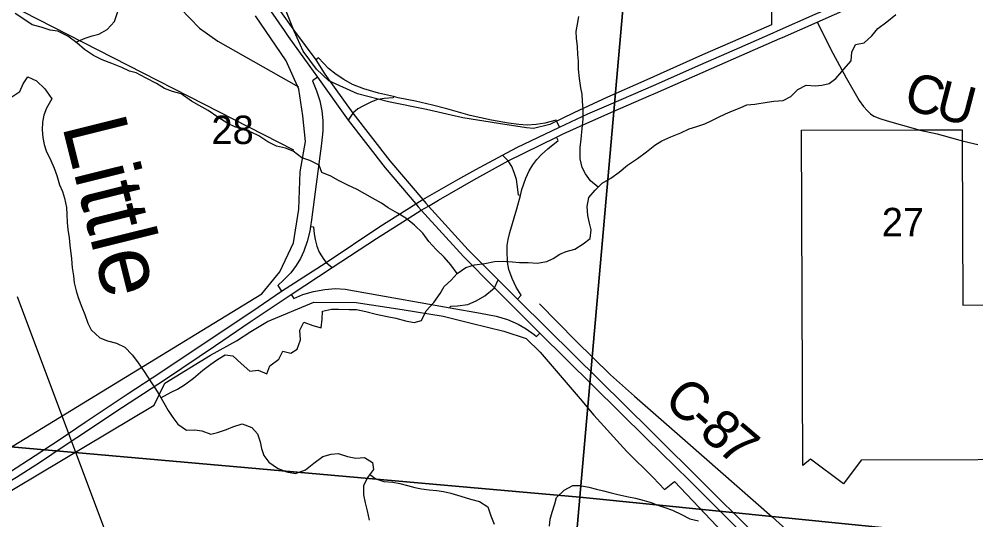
# Model space of a CAD drawing. Extents: x 0 to 42, y 0 to 22.
# Drawn here: x 3.451 to 4.156, y 20.163 to 20.532 of the extents above; entities that cross this region are included whole.
import ezdxf

# ---------------------------------------------------------------- set-up
doc = ezdxf.new("R2010")
doc.units = 0
for name, color, linetype in [('GM_X_City_Street', 7, 'Continuous'), ('GM_X_Corporation', 7, 'Continuous'), ('GM_X_County_Road', 7, 'Continuous'), ('GM_X_County_Road_Text', 7, 'Continuous'), ('GM_X_Interchange_Ramps', 7, 'Continuous'), ('GM_X_Major_River', 7, 'Continuous'), ('GM_X_Major_River_Text', 7, 'Continuous'), ('GM_X_Minor_River', 7, 'Continuous'), ('GM_X_Rail_Line', 7, 'Continuous'), ('GM_X_Section', 7, 'Continuous'), ('GM_X_Section_Text', 7, 'Continuous'), ('GM_X_State_Route', 7, 'Continuous'), ('GM_X_Township_Road', 7, 'Continuous'), ('GM_X_Township_Road_Text', 7, 'Continuous'), ('GM_X_US_Route', 7, 'Continuous')]:
    doc.layers.add(name, color=color, linetype=linetype)

msp = doc.modelspace()

# ---------------------------------------------------------------- linework, layer by layer
at = {"layer": 'GM_X_City_Street'}
msp.add_lwpolyline([(3.52243, 20.66106), (3.51876, 20.62922), (3.51767, 20.61861), (3.51845, 20.60945), (3.52195, 20.60137), (3.529, 20.59172), (3.54835, 20.56754), (3.57012, 20.54023), (3.58435, 20.52546), (3.59785, 20.51587), (3.6573, 20.48223)], dxfattribs=at)
at = {"layer": 'GM_X_Corporation'}
for points in [[(4.00565, 20.55416), (4.00565, 20.52796), (3.9882, 20.52025), (3.95491, 20.50579), (3.91154, 20.48652), (3.88479, 20.47468), (3.86006, 20.4632), (3.84247, 20.45453), (3.83042, 20.45151), (3.82531, 20.45216), (3.80451, 20.45536), (3.77823, 20.4594), (3.7516, 20.46554), (3.72364, 20.47112), (3.70062, 20.4772), (3.67955, 20.48666), (3.67041, 20.49535), (3.66059, 20.50862), (3.65406, 20.52333), (3.64623, 20.54278)], [(3.41411, 20.16644), (3.55099, 20.24801), (3.55868, 20.26408), (3.59238, 20.28461), (3.61159, 20.29524), (3.62223, 20.30211), (3.63441, 20.30957), (3.66859, 20.3238), (3.69968, 20.32348), (3.73353, 20.31836), (3.76378, 20.31349), (3.78454, 20.30821), (3.80851, 20.3023), (3.82492, 20.2971), (3.83517, 20.28706), (3.86475, 20.2527), (3.8749, 20.24051), (3.89898, 20.21382), (3.91842, 20.19467), (3.92688, 20.18584), (3.93412, 20.19177), (4.10418, 20.01248)]]:
    msp.add_lwpolyline(points, dxfattribs=at)
msp.add_lwpolyline([(4.02772, 20.45028), (4.11487, 20.4506), (4.14599, 20.45072), (4.14602, 20.44284), (4.14649, 20.32165), (4.24326, 20.32202), (4.2437, 20.208), (4.07158, 20.20735), (4.05873, 20.19011), (4.0344, 20.20824), (4.02867, 20.20354)], close=True, dxfattribs=at)
at = {"layer": 'GM_X_County_Road'}
msp.add_lwpolyline([(3.83465, 20.32242), (3.8615, 20.29536), (3.88715, 20.27027), (3.90468, 20.25443), (3.94196, 20.22184), (4.00603, 20.16583), (4.03182, 20.14235), (4.04993, 20.1235)], dxfattribs=at)
at = {"layer": 'GM_X_Interchange_Ramps'}
msp.add_line((3.84956, 20.45269), (3.84721, 20.45733), dxfattribs=at)
for points in [[(3.84721, 20.45733), (3.84698, 20.45779), (3.83871, 20.45553), (3.83234, 20.45444), (3.82576, 20.45405), (3.81947, 20.45444), (3.81204, 20.45558), (3.79953, 20.45784), (3.78364, 20.4613), (3.76646, 20.46601), (3.75604, 20.46881), (3.74342, 20.47176), (3.73059, 20.47429), (3.7273, 20.47507), (3.71628, 20.47765), (3.7054, 20.48084), (3.69707, 20.48408), (3.69059, 20.48761), (3.68511, 20.49138), (3.67943, 20.49585), (3.67202, 20.50364), (3.66996, 20.50211)], [(3.67118, 20.48944), (3.66763, 20.48675), (3.67054, 20.47932), (3.67285, 20.472), (3.67449, 20.46452), (3.67515, 20.45748), (3.6752, 20.44988), (3.67418, 20.44062), (3.66692, 20.38436), (3.66619, 20.37952), (3.66565, 20.37593), (3.66374, 20.36839), (3.66111, 20.36124), (3.65865, 20.35589), (3.65545, 20.35079), (3.65154, 20.34542), (3.64632, 20.34), (3.64193, 20.33607), (3.6447, 20.33177)], [(3.71593, 20.47302), (3.71463, 20.47279), (3.71048, 20.47093), (3.70513, 20.46837), (3.70102, 20.46613), (3.69737, 20.46279), (3.69388, 20.45775)], [(3.7273, 20.47507), (3.72707, 20.47411), (3.72023, 20.47379), (3.71593, 20.47302)], [(3.81846, 20.32607), (3.82127, 20.32884), (3.81764, 20.33488), (3.81465, 20.34121), (3.81228, 20.34777), (3.81113, 20.35316), (3.81095, 20.3616), (3.81093, 20.36556), (3.81159, 20.36992), (3.81289, 20.37496), (3.81814, 20.39238), (3.82069, 20.40228), (3.82181, 20.40661), (3.82471, 20.41492), (3.82726, 20.42039), (3.8299, 20.4248), (3.83273, 20.42879), (3.83623, 20.43251), (3.84101, 20.43675), (3.84845, 20.4427), (3.84724, 20.44528)], [(3.82069, 20.40228), (3.81937, 20.40262), (3.81868, 20.40874), (3.81782, 20.41415), (3.81619, 20.4192), (3.81434, 20.42373), (3.8117, 20.42775), (3.80749, 20.43203)], [(3.66619, 20.37952), (3.66839, 20.37923), (3.6688, 20.37404), (3.6695, 20.36978), (3.67078, 20.36495), (3.67259, 20.36058), (3.6758, 20.35527), (3.67768, 20.35307), (3.68205, 20.34938)], [(3.76903, 20.31956), (3.76923, 20.32069), (3.77426, 20.32101), (3.7819, 20.32197), (3.7881, 20.32476), (3.79446, 20.32833), (3.80159, 20.33438), (3.80437, 20.34013)], [(3.65189, 20.32945), (3.65381, 20.32649), (3.66039, 20.32934), (3.66838, 20.33164), (3.67663, 20.3331), (3.68446, 20.33372), (3.69172, 20.33326), (3.70547, 20.33089), (3.76903, 20.31956), (3.79128, 20.31558), (3.80282, 20.31334), (3.81119, 20.31098), (3.81898, 20.30754), (3.82493, 20.30402), (3.83077, 20.29987), (3.8326, 20.29856), (3.83492, 20.30087)]]:
    msp.add_lwpolyline(points, dxfattribs=at)
at = {"layer": 'GM_X_Major_River'}
msp.add_lwpolyline([(3.446, 20.47502), (3.45191, 20.47877), (3.45442, 20.48444), (3.45787, 20.48972), (3.46429, 20.48664), (3.47049, 20.48071), (3.47555, 20.47346), (3.4717, 20.46647), (3.46976, 20.46137), (3.46877, 20.45625), (3.46835, 20.45057), (3.46887, 20.44506), (3.46996, 20.43993), (3.47144, 20.43518), (3.47479, 20.42813), (3.4772, 20.42242), (3.47924, 20.41691), (3.48127, 20.41025), (3.48331, 20.40511), (3.48479, 20.40036), (3.48643, 20.39352), (3.48658, 20.3882), (3.48691, 20.38251), (3.48725, 20.3772), (3.48833, 20.37112), (3.48885, 20.3658), (3.4901, 20.35574), (3.49061, 20.3491), (3.4915, 20.34302), (3.49203, 20.33808), (3.4935, 20.33219), (3.49497, 20.32725), (3.49775, 20.32002), (3.49979, 20.31469), (3.50201, 20.30822), (3.50462, 20.30327), (3.51102, 20.29753), (3.5165, 20.2954), (3.5233, 20.29364), (3.52934, 20.29074), (3.53479, 20.28501), (3.53872, 20.27985), (3.54396, 20.27204), (3.54789, 20.26593), (3.55201, 20.26002), (3.555, 20.25469), (3.55799, 20.24954), (3.56135, 20.24401), (3.56472, 20.23886), (3.56828, 20.2339), (3.57468, 20.22949), (3.58094, 20.22982), (3.58605, 20.22902), (3.59266, 20.22669), (3.5976, 20.22779), (3.60425, 20.23001), (3.609, 20.23187), (3.61584, 20.23429), (3.62283, 20.23157), (3.62715, 20.2268), (3.62899, 20.2209), (3.6299, 20.21596), (3.63175, 20.21083), (3.6355, 20.20605), (3.64172, 20.20145), (3.64852, 20.19874), (3.65514, 20.19755), (3.66236, 20.20034), (3.66866, 20.20522), (3.67514, 20.2101), (3.68141, 20.21195), (3.68653, 20.21229), (3.69333, 20.21015), (3.69938, 20.20896), (3.70583, 20.20948), (3.71167, 20.20564), (3.71239, 20.20051), (3.70817, 20.19467), (3.70509, 20.18862), (3.70522, 20.18179), (3.70631, 20.1759), (3.70777, 20.1702), (3.70923, 20.16336)], dxfattribs=at)
at = {"layer": 'GM_X_Minor_River'}
for points in [[(3.77407, 20.34493), (3.76939, 20.35123), (3.76449, 20.35694), (3.75864, 20.36264), (3.75336, 20.36835), (3.74884, 20.37462), (3.74281, 20.38052), (3.7362, 20.38566), (3.73016, 20.38928), (3.72336, 20.39329), (3.71845, 20.39653), (3.71165, 20.40034), (3.70618, 20.40358), (3.70051, 20.40664), (3.69371, 20.40988), (3.68672, 20.41332), (3.68105, 20.41656), (3.67444, 20.41924), (3.67256, 20.42455), (3.66557, 20.42799), (3.65971, 20.42991), (3.6533, 20.43486), (3.64763, 20.43715), (3.64101, 20.43869), (3.63459, 20.44174), (3.62798, 20.44632), (3.62288, 20.44861), (3.61797, 20.45052), (3.6104, 20.45282), (3.60511, 20.45531), (3.59775, 20.46007), (3.59077, 20.46483), (3.58416, 20.46846), (3.57849, 20.4717), (3.57075, 20.47703), (3.56451, 20.47876), (3.55846, 20.48106), (3.55261, 20.48468), (3.54505, 20.48869), (3.53769, 20.4925), (3.53277, 20.49385), (3.5271, 20.49652), (3.51974, 20.49958), (3.51274, 20.50207), (3.50632, 20.50531), (3.49952, 20.50969), (3.49386, 20.51464), (3.48726, 20.51959), (3.48008, 20.52322), (3.4744, 20.524), (3.46779, 20.52629), (3.46098, 20.52783), (3.4557, 20.53164), (3.44852, 20.53622)], [(3.49317, 20.51516), (3.50012, 20.51822), (3.50523, 20.51991), (3.51016, 20.52103), (3.51642, 20.52461), (3.52173, 20.53028), (3.52441, 20.53842)], [(4.07954, 20.51986), (4.08391, 20.52534), (4.09055, 20.53006), (4.09719, 20.53554)], [(3.87802, 20.4085), (3.87235, 20.41307), (3.86877, 20.4182), (3.86614, 20.42295), (3.86484, 20.42921), (3.86468, 20.43755), (3.86545, 20.44381), (3.86624, 20.45158), (3.86683, 20.4584), (3.86685, 20.4656), (3.8665, 20.47167), (3.86613, 20.47679), (3.8652, 20.48154), (3.86428, 20.48836), (3.86355, 20.49519), (3.86338, 20.50107), (3.86302, 20.50619), (3.86266, 20.51207), (3.86192, 20.51814), (3.86175, 20.52307), (3.86272, 20.52837), (3.86368, 20.53405)], [(3.55579, 20.25333), (3.56337, 20.25751), (3.56811, 20.25977), (3.57323, 20.26298), (3.57987, 20.26788), (3.58689, 20.27374), (3.59278, 20.27808), (3.59752, 20.28147), (3.60321, 20.28506), (3.60888, 20.28428), (3.6151, 20.27857), (3.62152, 20.27305), (3.62758, 20.2736), (3.63381, 20.27111), (3.6361, 20.27679), (3.64274, 20.28189), (3.6456, 20.28757), (3.65165, 20.28622), (3.65639, 20.28924), (3.65869, 20.29606), (3.65833, 20.30307), (3.66119, 20.30913), (3.66781, 20.30645), (3.67405, 20.30492), (3.67464, 20.31117), (3.67503, 20.31724), (3.68166, 20.31854), (3.68677, 20.31852), (3.69453, 20.31831), (3.70002, 20.31829), (3.70682, 20.31694), (3.71439, 20.31483), (3.72252, 20.31309), (3.72895, 20.31193), (3.73613, 20.31001), (3.74237, 20.30885), (3.74786, 20.31035), (3.75129, 20.31736), (3.75699, 20.32341), (3.76156, 20.33021), (3.7646, 20.33532), (3.76973, 20.34005), (3.7741, 20.34496), (3.78054, 20.3493), (3.78698, 20.35117), (3.79456, 20.35228), (3.80157, 20.35378), (3.80838, 20.35394), (3.81481, 20.35354), (3.81992, 20.35296), (3.82635, 20.35294), (3.83316, 20.35253), (3.84017, 20.35365), (3.84491, 20.35591), (3.84965, 20.35911), (3.85438, 20.36099), (3.86082, 20.36287), (3.86689, 20.36664), (3.87202, 20.3706), (3.87279, 20.37705), (3.87168, 20.38179), (3.87037, 20.38748), (3.86982, 20.39412), (3.87117, 20.40075), (3.87573, 20.40623), (3.88086, 20.41133), (3.8873, 20.41492), (3.89338, 20.41944), (3.89964, 20.42473), (3.90685, 20.42945), (3.91368, 20.43435), (3.91975, 20.43926), (3.92487, 20.44247), (3.9315, 20.44548), (3.93889, 20.4483), (3.94496, 20.45131), (3.95064, 20.453), (3.95651, 20.45506), (3.96125, 20.45713), (3.96618, 20.45977), (3.97167, 20.46241), (3.97698, 20.46466), (3.98267, 20.46692), (3.98759, 20.46899), (3.99327, 20.46954), (4.00236, 20.47102), (4.00747, 20.47176), (4.01428, 20.47231), (4.01997, 20.47513), (4.0251, 20.48023), (4.03116, 20.48344), (4.03778, 20.48303), (4.04271, 20.48359), (4.0482, 20.48471), (4.05313, 20.48848), (4.05902, 20.49529), (4.06434, 20.50152), (4.06493, 20.50778), (4.0676, 20.51346), (4.07385, 20.51476), (4.07954, 20.51986)], [(3.70983, 20.19696), (3.71416, 20.19367), (3.72021, 20.19176), (3.72664, 20.19117), (3.73194, 20.1902), (3.73761, 20.18885), (3.7429, 20.18732), (3.74782, 20.18635), (3.75349, 20.18558), (3.75917, 20.18499), (3.76409, 20.1844), (3.76938, 20.18306), (3.77675, 20.18095), (3.78393, 20.17865), (3.79055, 20.17711), (3.79678, 20.1731), (3.79903, 20.16646), (3.80147, 20.1602)], [(3.84215, 20.15873), (3.84255, 20.16404), (3.84408, 20.16915), (3.84599, 20.17521), (3.84733, 20.17995), (3.85284, 20.18543), (3.85928, 20.18882), (3.86458, 20.1888), (3.87101, 20.18745), (3.87687, 20.18611), (3.88198, 20.18495), (3.88746, 20.18342), (3.89237, 20.18226), (3.90032, 20.18053), (3.90542, 20.17937), (3.91185, 20.17764), (3.91695, 20.1763), (3.92187, 20.1742), (3.92697, 20.17266), (3.93264, 20.17056), (3.93925, 20.16731), (3.94549, 20.16426), (3.95191, 20.16272)]]:
    msp.add_lwpolyline(points, dxfattribs=at)
at = {"layer": 'GM_X_Rail_Line'}
for points in [[(3.18733, 20.67399), (3.27662, 20.62849), (3.65369, 20.43582)], [(3.69545, 19.67465), (3.66705, 19.75036), (3.59067, 19.95377), (3.50508, 20.18171), (3.45027, 20.32762)]]:
    msp.add_lwpolyline(points, dxfattribs=at)
at = {"layer": 'GM_X_Section'}
for points in [[(3.90893, 20.68435), (3.86445, 20.18016), (3.37304, 20.22364), (3.40098, 20.72913)], [(3.90893, 20.68435), (4.40821, 20.63742), (4.36789, 20.12963), (3.86445, 20.18016)], [(3.37304, 20.22364), (3.86445, 20.18016), (3.82054, 19.67899), (3.77906, 19.68243), (3.34568, 19.72023)], [(3.86445, 20.18016), (4.36789, 20.12963), (4.32304, 19.63244), (4.30012, 19.63416), (3.82054, 19.67899)]]:
    msp.add_lwpolyline(points, close=True, dxfattribs=at)
at = {"layer": 'GM_X_State_Route'}
for p, q in [((3.8117, 20.42775), (3.84724, 20.44528)), ((3.65189, 20.32945), (3.68205, 20.34938))]:
    msp.add_line(p, q, dxfattribs=at)
for points in [[(4.00691, 20.522), (4.01009, 20.52341), (4.0378, 20.53566), (4.0634, 20.5468), (4.07885, 20.55351), (4.09974, 20.56273), (4.11084, 20.56815), (4.12363, 20.57533), (4.13502, 20.58205), (4.14608, 20.58923), (4.1622, 20.60058)], [(4.03933, 20.52999), (4.06485, 20.54109), (4.06714, 20.54208)], [(3.41141, 20.19633), (3.63021, 20.32995), (3.64357, 20.34605), (3.65361, 20.36752), (3.65745, 20.39213), (3.65849, 20.41963), (3.66247, 20.44196), (3.66052, 20.46098), (3.65745, 20.48058), (3.64814, 20.50142), (3.62553, 20.53458)], [(4.01185, 20.51784), (4.01369, 20.51865), (4.03933, 20.52999)], [(3.44437, 20.19856), (3.46318, 20.21095), (3.48163, 20.22282), (3.50022, 20.23532), (3.53106, 20.25605), (3.55587, 20.27222), (3.59003, 20.29495), (3.62293, 20.31683), (3.6447, 20.33177), (3.67768, 20.35307), (3.71716, 20.37958), (3.74362, 20.39613), (3.74635, 20.39784), (3.74884, 20.39927), (3.77457, 20.41412), (3.78781, 20.42152), (3.80749, 20.43203), (3.81816, 20.43773), (3.84956, 20.45269), (3.87035, 20.4623), (3.88754, 20.46987), (3.91863, 20.48336), (3.95367, 20.49882), (3.98237, 20.51116), (4.00691, 20.522)], [(3.91559, 20.4757), (3.92016, 20.47768), (3.9552, 20.49315), (3.9839, 20.50548), (4.01185, 20.51784)], [(3.84724, 20.44528), (3.85214, 20.44758), (3.87188, 20.45663), (3.88907, 20.46419), (3.91559, 20.4757)], [(3.74152, 20.38758), (3.74494, 20.38974), (3.74767, 20.39137), (3.753, 20.39455), (3.76027, 20.39889), (3.78651, 20.41386), (3.8117, 20.42775)], [(3.68205, 20.34938), (3.71462, 20.3706), (3.74152, 20.38758)], [(3.43974, 20.18905), (3.44962, 20.19491), (3.46656, 20.20569), (3.48458, 20.21786), (3.50325, 20.23036), (3.522, 20.24286), (3.55926, 20.26696), (3.59602, 20.2918), (3.62168, 20.30916), (3.65189, 20.32945)]]:
    msp.add_lwpolyline(points, dxfattribs=at)
at = {"layer": 'GM_X_Township_Road'}
for points in [[(4.03933, 20.52999), (4.05092, 20.50718), (4.06071, 20.48888), (4.07031, 20.4722), (4.0733, 20.46777), (4.07602, 20.46478), (4.07865, 20.46251), (4.0811, 20.46079), (4.08535, 20.45898), (4.09079, 20.45726), (4.11353, 20.45076)], [(4.11353, 20.45076), (4.11498, 20.45034), (4.12776, 20.44756), (4.14275, 20.44349)], [(4.14275, 20.44349), (4.14613, 20.44258), (4.15765, 20.43977)]]:
    msp.add_lwpolyline(points, dxfattribs=at)
at = {"layer": 'GM_X_US_Route'}
for points in [[(3.61256, 20.58835), (3.61316, 20.58624), (3.61851, 20.57221), (3.62712, 20.55414), (3.63658, 20.53832), (3.64666, 20.52374), (3.64973, 20.51943)], [(3.64286, 20.53952), (3.65434, 20.52324), (3.66996, 20.50211)], [(3.64973, 20.51943), (3.6648, 20.49831), (3.67118, 20.48944), (3.69388, 20.45775), (3.72102, 20.4227), (3.74362, 20.39613), (3.74549, 20.39393)], [(3.66996, 20.50211), (3.67677, 20.49156), (3.69737, 20.46279)], [(3.69737, 20.46279), (3.72451, 20.42774), (3.74884, 20.39927), (3.75105, 20.3967), (3.753, 20.39455), (3.78228, 20.36237), (3.80437, 20.34013), (3.81846, 20.32607), (3.84074, 20.30415), (3.91696, 20.22869), (3.95718, 20.18872), (3.9895, 20.15697), (4.03803, 20.10917), (4.10122, 20.04701)], [(3.74549, 20.39393), (3.74767, 20.39137), (3.77879, 20.35733), (3.80159, 20.33438), (3.81408, 20.32174), (3.83492, 20.30087), (3.91357, 20.22349), (3.9452, 20.19247), (3.96914, 20.16854)], [(3.96914, 20.16854), (3.98181, 20.15587), (4.03422, 20.10405), (4.09634, 20.04289)]]:
    msp.add_lwpolyline(points, dxfattribs=at)

# ---------------------------------------------------------------- texts
at = {"layer": 'GM_X_County_Road_Text'}
for s, rotation, p in [('C', 317.82297, (3.92502, 20.25)), ('-', 318.52689, (3.94247, 20.2342)), ('8', 319.12598, (3.95138, 20.22632)), ('7', 319.53661, (3.96468, 20.21482))]:
    msp.add_text(s, height=0.02841, rotation=rotation, dxfattribs=at).set_placement(p)
at = {"layer": 'GM_X_Major_River_Text'}
msp.add_text('Little', height=0.047349, rotation=283.9999, dxfattribs=at).set_placement((3.48297, 20.45389))
at = {"layer": 'GM_X_Section_Text'}
for s, p in [('28', (3.59314, 20.44017)), ('27', (4.08689, 20.37225))]:
    msp.add_text(s, height=0.020928, rotation=0.00001, dxfattribs=at).set_placement(p)
at = {"layer": 'GM_X_Township_Road_Text'}
for s, rotation, p in [('C', 343.72059, (4.10176, 20.46684)), ('U', 345.46528, (4.12507, 20.46005))]:
    msp.add_text(s, height=0.02841, rotation=rotation, dxfattribs=at).set_placement(p)

doc.saveas('drawing.dxf')
